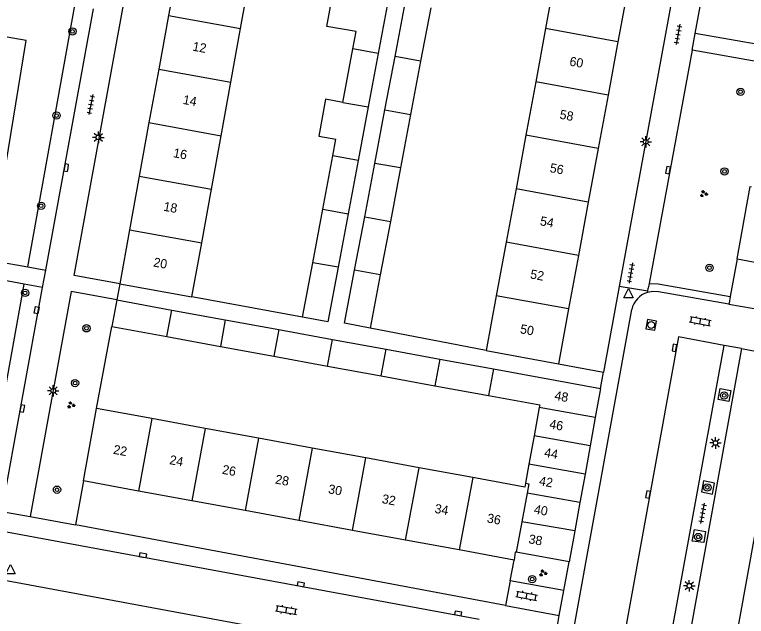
# Model space of a CAD drawing. Extents: x 132999 to 136000, y 398499 to 400501.
# Drawn here: x 133236.7 to 133316.5, y 399726.4 to 399792 of the extents above; entities that cross this region are included whole.
import ezdxf

# ---------------------------------------------------------------- set-up
doc = ezdxf.new("R2010")
doc.units = 0
for name, color, linetype in [('gg-afsc-erfafscheiding', 7, 'Continuous'), ('gg-anno-huisnummerreeks BGT', 7, 'Continuous'), ('gg-bbg-bijgebouw', 7, 'Continuous'), ('gg-bbg-gedigitaliseerde bebouwing', 7, 'Continuous'), ('gg-bbg-gedigitaliseerde bijgebouw', 7, 'Continuous'), ('gg-bbg-hoofdgebouw', 7, 'Continuous'), ('gg-bbg-tussenscheiding', 7, 'Continuous'), ('gg-knt-verharding', 7, 'Continuous'), ('gg-knt-verharding nz', 7, 'Continuous'), ('gt-grn-groengrens', 7, 'Continuous'), ('gt-grn-weggrens', 7, 'Continuous'), ('gt-symb-boom', 7, 'Continuous'), ('gt-symb-groenvak', 7, 'Continuous'), ('gt-symb-klinker verharding', 7, 'Continuous'), ('gt-symb-kolk', 7, 'Continuous'), ('gt-symb-kolk center center', 7, 'Continuous'), ('gt-symb-lichtmast', 7, 'Continuous'), ('gt-symb-rioolschacht', 7, 'Continuous'), ('gt-symb-tegel verharding', 7, 'Continuous'), ('gt-symb-waterafsluiter', 7, 'Continuous')]:
    doc.layers.add(name, color=color, linetype=linetype)

# ---------------------------------------------------------------- blocks, each defined once
blk = doc.blocks.new('gt0-KL1')
at = {"layer": 'gt-symb-klinker verharding'}
for p, q in [((-1.15, 0.3), (1.15, 0.3)), ((-1, -0.3), (-1, 0.3)), ((-0.5, 0.3), (-0.5, 0.45)), ((0, -0.3), (0, 0.3)), ((0.5, 0.3), (0.5, 0.45)), ((1, -0.3), (1, 0.3)), ((-1.15, -0.3), (1.15, -0.3)), ((-0.5, -0.45), (-0.5, -0.3)), ((0.5, -0.45), (0.5, -0.3))]:
    blk.add_line(p, q, dxfattribs=at)
blk = doc.blocks.new('gt0-TEG1')
at = {"layer": 'gt-symb-tegel verharding'}
for p, q in [((-1.125, 0), (1.125, 0)), ((-0.9, -0.25), (-0.9, 0.25)), ((-0.45, -0.25), (-0.45, 0.25)), ((0, -0.25), (0, 0.25)), ((0.45, -0.25), (0.45, 0.25)), ((0.9, -0.25), (0.9, 0.25))]:
    blk.add_line(p, q, dxfattribs=at)
blk = doc.blocks.new('gt0-BOOM')
at = {"layer": 'gt-symb-boom'}
for radius in [0.4, 0.2]:
    blk.add_circle((0, 0), radius, dxfattribs=at)
blk = doc.blocks.new('gt0-LMAST')
at = {"layer": 'gt-symb-lichtmast'}
for p, q in [((-0.182, 0.173), (-0.447, 0.438)), ((-0.005, 0.246), (-0.005, 0.621)), ((0.172, 0.173), (0.437, 0.438)), ((-0.255, -0.004), (-0.63, -0.004)), ((-0.182, -0.181), (-0.447, -0.446)), ((-0.005, -0.254), (-0.005, -0.629)), ((0.437, -0.446), (0.172, -0.181)), ((0.245, -0.004), (0.62, -0.004))]:
    blk.add_line(p, q, dxfattribs=at)
blk.add_circle((-0.005, -0.004), 0.25, dxfattribs=at)
blk = doc.blocks.new('gt0-KOLK')
at = {"layer": 'gt-symb-kolk'}
blk.add_lwpolyline([(0, 0), (0.375, 0), (0.375, 0.4), (-0.375, 0.4), (-0.375, 0), (0, 0)], dxfattribs=at)
blk = doc.blocks.new('gt0-WAFSL')
at = {"layer": 'gt-symb-waterafsluiter'}
for p, q in [((-0.5, -0.333), (0, 0.667)), ((0, 0.667), (0.5, -0.333)), ((0.5, -0.333), (-0.5, -0.333))]:
    blk.add_line(p, q, dxfattribs=at)
blk = doc.blocks.new('gt0-GRVAK')
at = {"layer": 'gt-symb-groenvak'}
for p, q in [((-0.11, 0.189), (-0.228, 0.24)), ((-0.182, 0.153), (0.088, 0.153)), ((-0.091, 0.211), (-0.156, 0.322)), ((-0.047, 0.214), (-0.047, 0.393)), ((-0.004, 0.211), (0.061, 0.322)), ((0.015, 0.189), (0.133, 0.24)), ((0.262, -0.052), (0.197, 0.059)), ((0.305, -0.049), (0.305, 0.13)), ((0.349, -0.052), (0.414, 0.059)), ((-0.245, -0.228), (-0.363, -0.177)), ((-0.318, -0.264), (-0.047, -0.264)), ((-0.226, -0.206), (-0.291, -0.095)), ((-0.183, -0.203), (-0.183, -0.024)), ((-0.139, -0.206), (-0.074, -0.095)), ((-0.12, -0.228), (-0.002, -0.177)), ((0.243, -0.074), (0.125, -0.023)), ((0.17, -0.11), (0.441, -0.11)), ((0.368, -0.074), (0.486, -0.023))]:
    blk.add_line(p, q, dxfattribs=at)
blk = doc.blocks.new('gt0-RS')
at = {"layer": 'gt-symb-rioolschacht'}
blk.add_lwpolyline([(-0.5, -0.5), (0.5, -0.5), (0.5, 0.5), (-0.5, 0.5)], close=True, dxfattribs=at)
blk.add_circle((0, 0), 0.375, dxfattribs=at)
blk = doc.blocks.new('gt0-KOLKCC')
at = {"layer": 'gt-symb-kolk center center'}
blk.add_lwpolyline([(-0.375, 0.2), (0.375, 0.2), (0.375, -0.2), (-0.375, -0.2)], close=True, dxfattribs=at)

msp = doc.modelspace()

# ---------------------------------------------------------------- linework, layer by layer
at = {"layer": 'gg-afsc-erfafscheiding'}
for p, q in [((133315.49, 399765.38), (133314.743, 399761.275)), ((133248.12, 399762.66), (133243.153, 399763.569)), ((133268.085, 399759.021), (133255.994, 399761.223)), ((133314.743, 399761.275), (133314.613, 399760.558)), ((133314.613, 399760.558), (133314.592, 399760.44)), ((133245.6, 399749.05), (133247.266, 399757.996)), ((133288.119, 399755.387), (133275.46, 399757.833)), ((133244.17, 399741.15), (133243.3, 399736.345)), ((133290.731, 399730.254), (133291.16, 399732.52))]:
    msp.add_line(p, q, dxfattribs=at)
at = {"layer": 'gg-bbg-bijgebouw'}
for p, q in [((133247.798, 399760.9), (133247.266, 399757.996)), ((133247.798, 399760.9), (133253.805, 399759.799)), ((133253.805, 399759.799), (133259.647, 399758.729)), ((133259.647, 399758.729), (133265.499, 399757.657)), ((133265.499, 399757.657), (133271.332, 399756.588)), ((133271.332, 399756.588), (133277.203, 399755.513)), ((133277.203, 399755.513), (133283.054, 399754.441)), ((133283.054, 399754.441), (133288.906, 399753.369)), ((133288.906, 399753.369), (133300.59, 399751.228)), ((133300.59, 399751.228), (133300.022, 399748.085)), ((133300.022, 399748.085), (133299.462, 399744.987)), ((133299.462, 399744.987), (133298.902, 399741.889)), ((133298.902, 399741.889), (133298.342, 399738.791)), ((133298.342, 399738.791), (133297.782, 399735.693)), ((133297.782, 399735.693), (133297.17, 399732.31)), ((133297.17, 399732.31), (133291.384, 399733.367))]:
    msp.add_line(p, q, dxfattribs=at)
at = {"layer": 'gg-bbg-gedigitaliseerde bebouwing'}
for p, q in [((133261.316, 399790.496), (133262.378, 399796.339)), ((133295.667, 399796.351), (133294.593, 399790.52)), ((133260.254, 399784.653), (133261.316, 399790.496)), ((133294.593, 399790.52), (133293.518, 399784.689)), ((133259.191, 399778.81), (133260.254, 399784.653)), ((133293.518, 399784.689), (133292.444, 399778.858)), ((133258.129, 399772.967), (133259.191, 399778.81)), ((133292.444, 399778.858), (133291.369, 399773.026)), ((133257.067, 399767.124), (133258.129, 399772.967)), ((133291.369, 399773.026), (133290.295, 399767.194)), ((133255.994, 399761.223), (133257.067, 399767.124)), ((133290.295, 399767.194), (133289.22, 399761.363)), ((133248.12, 399762.66), (133255.994, 399761.223)), ((133289.22, 399761.363), (133288.119, 399755.387)), ((133288.119, 399755.387), (133296, 399753.93)), ((133251.615, 399747.947), (133245.6, 399749.05)), ((133257.463, 399746.874), (133251.615, 399747.947)), ((133263.286, 399745.806), (133257.463, 399746.874)), ((133269.13, 399744.734), (133263.286, 399745.806)), ((133274.99, 399743.659), (133269.13, 399744.734)), ((133280.812, 399742.591), (133274.99, 399743.659)), ((133286.664, 399741.518), (133280.812, 399742.591))]:
    msp.add_line(p, q, dxfattribs=at)
msp.add_lwpolyline([(133292.396, 399740.909), (133292.317, 399740.481), (133286.664, 399741.518)], dxfattribs=at)
at = {"layer": 'gg-bbg-gedigitaliseerde bijgebouw'}
for p, q in [((133277.403, 399793.625), (133276.312, 399787.792)), ((133278.17, 399787.457), (133279.273, 399793.287)), ((133282.066, 399792.783), (133280.964, 399786.953)), ((133273.558, 399788.288), (133273.91, 399790.17)), ((133272.467, 399782.454), (133273.558, 399788.288)), ((133276.312, 399787.792), (133275.221, 399781.958)), ((133277.068, 399781.626), (133278.17, 399787.457)), ((133280.964, 399786.953), (133279.862, 399781.123)), ((133275.221, 399781.958), (133274.131, 399776.125)), ((133275.965, 399775.795), (133277.068, 399781.626)), ((133279.862, 399781.123), (133278.76, 399775.292)), ((133271.376, 399776.62), (133271.716, 399778.436)), ((133270.285, 399770.785), (133271.376, 399776.62)), ((133274.131, 399776.125), (133273.04, 399770.291)), ((133274.863, 399769.964), (133275.965, 399775.795)), ((133278.76, 399775.292), (133277.658, 399769.462)), ((133269.194, 399764.951), (133270.285, 399770.785)), ((133273.04, 399770.291), (133271.949, 399764.458)), ((133273.76, 399764.133), (133274.863, 399769.964)), ((133277.658, 399769.462), (133276.556, 399763.632)), ((133268.085, 399759.021), (133269.194, 399764.951)), ((133276.556, 399763.632), (133275.46, 399757.833)), ((133247.266, 399757.996), (133253.268, 399756.896)), ((133253.268, 399756.896), (133259.112, 399755.826)), ((133259.112, 399755.826), (133264.957, 399754.755)), ((133264.957, 399754.755), (133270.793, 399753.686)), ((133270.793, 399753.686), (133276.661, 399752.611)), ((133276.661, 399752.611), (133282.505, 399751.54)), ((133282.505, 399751.54), (133288.358, 399750.468)), ((133293.911, 399749.156), (133293.342, 399746.06)), ((133293.342, 399746.06), (133292.773, 399742.964)), ((133292.773, 399742.964), (133292.396, 399740.909))]:
    msp.add_line(p, q, dxfattribs=at)
for points in [[(133273.91, 399790.17), (133270.733, 399790.732), (133271.3, 399793.939), (133274.509, 399793.371)], [(133272.467, 399782.454), (133270.565, 399782.791), (133269.852, 399778.765), (133271.716, 399778.436)], [(133271.949, 399764.458), (133270.836, 399758.506), (133268.085, 399759.021)], [(133275.46, 399757.833), (133272.669, 399758.361), (133273.76, 399764.133)], [(133288.358, 399750.468), (133293.963, 399749.441), (133293.911, 399749.156)]]:
    msp.add_lwpolyline(points, dxfattribs=at)
at = {"layer": 'gg-bbg-hoofdgebouw'}
for p, q in [((133254.499, 399797.771), (133253.438, 399791.928)), ((133303.561, 399794.901), (133302.485, 399789.069)), ((133253.438, 399791.928), (133252.376, 399786.085)), ((133302.485, 399789.069), (133301.409, 399783.239)), ((133252.376, 399786.085), (133251.315, 399780.242)), ((133301.409, 399783.239), (133300.333, 399777.408)), ((133251.315, 399780.242), (133250.253, 399774.398)), ((133300.333, 399777.408), (133299.257, 399771.576)), ((133250.253, 399774.398), (133249.191, 399768.555)), ((133299.257, 399771.576), (133298.18, 399765.745)), ((133249.191, 399768.555), (133248.12, 399762.66)), ((133298.18, 399765.745), (133297.104, 399759.914)), ((133315.49, 399765.38), (133321.44, 399764.298)), ((133297.104, 399759.914), (133296, 399753.93)), ((133244.17, 399741.15), (133245.6, 399749.05)), ((133250.156, 399740.05), (133244.17, 399741.15)), ((133256.008, 399738.976), (133250.156, 399740.05)), ((133261.811, 399737.91), (133256.008, 399738.976)), ((133267.663, 399736.835), (133261.811, 399737.91)), ((133273.515, 399735.76), (133267.663, 399736.835)), ((133279.318, 399734.695), (133273.515, 399735.76)), ((133285.17, 399733.62), (133279.318, 399734.695)), ((133291.16, 399732.52), (133285.17, 399733.62))]:
    msp.add_line(p, q, dxfattribs=at)
for points in [[(133315.49, 399765.38), (133316.92, 399773.26), (133317.018, 399773.241)], [(133291.384, 399733.367), (133291.26, 399733.39), (133291.16, 399732.52)]]:
    msp.add_lwpolyline(points, dxfattribs=at)
at = {"layer": 'gg-bbg-tussenscheiding'}
for p, q in [((133253.438, 399791.928), (133261.316, 399790.496)), ((133302.485, 399789.069), (133294.593, 399790.52)), ((133276.312, 399787.792), (133273.558, 399788.288)), ((133280.964, 399786.953), (133278.17, 399787.457)), ((133252.376, 399786.085), (133260.254, 399784.653)), ((133301.409, 399783.239), (133293.518, 399784.689)), ((133272.467, 399782.454), (133275.221, 399781.958)), ((133277.068, 399781.626), (133279.862, 399781.123)), ((133251.315, 399780.242), (133259.191, 399778.81)), ((133300.333, 399777.408), (133292.444, 399778.858)), ((133274.131, 399776.125), (133271.376, 399776.62)), ((133278.76, 399775.292), (133275.965, 399775.795)), ((133250.253, 399774.398), (133258.129, 399772.967)), ((133299.257, 399771.576), (133291.369, 399773.026)), ((133270.285, 399770.785), (133273.04, 399770.291)), ((133274.863, 399769.964), (133277.658, 399769.462)), ((133249.191, 399768.555), (133257.067, 399767.124)), ((133298.18, 399765.745), (133290.295, 399767.194)), ((133271.949, 399764.458), (133269.194, 399764.951)), ((133276.556, 399763.632), (133273.76, 399764.133)), ((133297.104, 399759.914), (133289.22, 399761.363)), ((133253.268, 399756.896), (133253.805, 399759.799)), ((133259.647, 399758.729), (133259.112, 399755.826)), ((133265.499, 399757.657), (133264.957, 399754.755)), ((133270.793, 399753.686), (133271.332, 399756.588)), ((133276.661, 399752.611), (133277.203, 399755.513)), ((133283.054, 399754.441), (133282.505, 399751.54)), ((133288.906, 399753.369), (133288.358, 399750.468)), ((133300.022, 399748.085), (133293.911, 399749.156)), ((133251.615, 399747.947), (133250.156, 399740.05)), ((133257.463, 399746.874), (133256.008, 399738.976)), ((133263.286, 399745.806), (133261.811, 399737.91)), ((133299.462, 399744.987), (133293.342, 399746.06)), ((133269.13, 399744.734), (133267.663, 399736.835)), ((133273.515, 399735.76), (133274.99, 399743.659)), ((133279.318, 399734.695), (133280.812, 399742.591)), ((133298.902, 399741.889), (133292.773, 399742.964)), ((133286.664, 399741.518), (133285.17, 399733.62)), ((133292.582, 399739.8), (133292.005, 399736.705)), ((133298.342, 399738.791), (133292.582, 399739.8)), ((133292.005, 399736.705), (133291.384, 399733.367)), ((133297.782, 399735.693), (133292.005, 399736.705))]:
    msp.add_line(p, q, dxfattribs=at)
msp.add_lwpolyline([(133292.396, 399740.909), (133292.775, 399740.838), (133292.582, 399739.8)], dxfattribs=at)
at = {"layer": 'gg-knt-verharding'}
for p, q in [((133243.153, 399763.569), (133253.846, 399822.232)), ((133310.912, 399789.947), (133315.555, 399815.169)), ((133311.684, 399811.673), (133302.635, 399762.371)), ((133240.05, 399764.149), (133245.245, 399792.649)), ((133319.7, 399788.45), (133310.912, 399789.947)), ((133310.583, 399788.161), (133305.891, 399762.675)), ((133319.38, 399786.57), (133310.583, 399788.161)), ((133225.586, 399766.711), (133238.111, 399764.492)), ((133237.709, 399762.612), (133225.266, 399764.959)), ((133238.111, 399764.492), (133240.05, 399764.149)), ((133239.701, 399762.236), (133240.05, 399764.149)), ((133235.25, 399737.82), (133239.701, 399762.236)), ((133239.701, 399762.236), (133237.709, 399762.612)), ((133302.635, 399762.371), (133300.919, 399753.022)), ((133305.739, 399761.849), (133305.8, 399762.18)), ((133305.891, 399762.675), (133305.8, 399762.18)), ((133242.832, 399761.81), (133238.36, 399737.27)), ((133247.798, 399760.9), (133242.832, 399761.81)), ((133305.715, 399761.717), (133305.739, 399761.849)), ((133297.703, 399725.194), (133304.005, 399759.868)), ((133314.592, 399760.44), (133329.615, 399757.796)), ((133307.954, 399722.346), (133314.08, 399755.941)), ((133315.97, 399755.584), (133314.08, 399755.941)), ((133315.97, 399755.584), (133309.887, 399722.019)), ((133296, 399753.93), (133300.919, 399753.022)), ((133224.6, 399737.669), (133287.366, 399726.053)), ((133238.36, 399737.27), (133243.3, 399736.345)), ((133290.24, 399727.554), (133243.3, 399736.345)), ((133284.789, 399721.18), (133225.29, 399732.196)), ((133296.588, 399729.188), (133297.17, 399732.31)), ((133290.731, 399730.254), (133290.24, 399727.554)), ((133296.588, 399729.188), (133290.731, 399730.254)), ((133296.093, 399726.47), (133296.588, 399729.188)), ((133290.24, 399727.554), (133296.093, 399726.47))]:
    msp.add_line(p, q, dxfattribs=at)
for points in [[(133314.592, 399760.44), (133306.905, 399761.793), (133306.305, 399761.826), (133305.715, 399761.717)], [(133313.441, 399750.046), (133313.641, 399751.22), (133314.82, 399751.004), (133314.604, 399749.824), (133313.441, 399750.046)], [(133312.823, 399739.724), (133313.045, 399740.919), (133311.83, 399741.166), (133311.61, 399739.97), (133312.823, 399739.724)], [(133310.584, 399734.589), (133310.839, 399735.838), (133312.053, 399735.621), (133311.852, 399734.436), (133310.584, 399734.589)]]:
    msp.add_lwpolyline(points, dxfattribs=at)
msp.add_arc((133306.466, 399759.307), 2.525, 107.31583, 167.15738, dxfattribs=at)
at = {"layer": 'gg-knt-verharding nz'}
for points in [[(133314.08, 399755.941), (133309.088, 399756.86), (133302.978, 399723.236)], [(133315.97, 399755.584), (133320.937, 399754.653), (133314.846, 399721.12)]]:
    msp.add_lwpolyline(points, dxfattribs=at)
at = {"layer": 'gt-grn-groengrens'}
msp.add_line((133238.111, 399764.492), (133243.232, 399793.034), dxfattribs=at)
for points in [[(133231.851, 399770.96), (133234.81, 399770.467), (133237.931, 399789.209), (133234.972, 399789.702), (133231.851, 399770.96)], [(133221.187, 399742.576), (133233.829, 399740.432), (133234.77, 399746.592), (133237.709, 399762.612)], [(133305.891, 399762.675), (133306.865, 399762.661), (133314.743, 399761.275)]]:
    msp.add_lwpolyline(points, dxfattribs=at)
at = {"layer": 'gt-grn-weggrens'}
for p, q in [((133310.583, 399788.161), (133310.912, 399789.947)), ((133248.12, 399762.66), (133247.798, 399760.9)), ((133305.739, 399761.849), (133302.635, 399762.371)), ((133300.59, 399751.228), (133300.919, 399753.022)), ((133235.25, 399737.82), (133238.36, 399737.27)), ((133295.739, 399724.516), (133296.093, 399726.47))]:
    msp.add_line(p, q, dxfattribs=at)

# ---------------------------------------------------------------- block references
at = {"layer": 'gt-symb-boom'}
for p in [(133242.967, 399790.194), (133315.88, 399783.604), (133241.232, 399781.017), (133314.128, 399774.922), (133239.543, 399771.165), (133312.478, 399764.407), (133237.799, 399761.663), (133244.491, 399757.804), (133243.249, 399751.829), (133241.281, 399740.194), (133293.136, 399730.442)]:
    msp.add_blockref('gt0-BOOM', p, dxfattribs=at)
for p, rotation in [((133314.09, 399750.473), 79.63367739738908), ((133312.251, 399740.44), 79.63367739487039), ((133311.26, 399735.031), 79.63367739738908)]:
    msp.add_blockref('gt0-BOOM', p, dxfattribs=dict(at, rotation=rotation))
at = {"layer": 'gt-symb-groenvak'}
for p in [(133311.84, 399772.473), (133242.796, 399749.436), (133294.304, 399731.099)]:
    msp.add_blockref('gt0-GRVAK', p, dxfattribs=at)
at = {"layer": 'gt-symb-klinker verharding'}
for p, rotation in [((133311.469, 399758.572), -10.837910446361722), ((133292.541, 399728.614), -10.48938981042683), ((133266.32, 399727.058), -9.96151659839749)]:
    msp.add_blockref('gt0-KL1', p, dxfattribs=dict(at, rotation=rotation))
at = {"layer": 'gt-symb-kolk'}
for p, rotation in [((133242.487, 399775.291), 80.15137761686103), ((133308.158, 399775.021), 79.925667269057), ((133308.856, 399755.629), 79.39794170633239), ((133237.697, 399749.014), 80.15137761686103), ((133305.97, 399739.644), 79.74640197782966), ((133250.624, 399732.85), -10.489389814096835), ((133267.843, 399729.666), -10.48938981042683), ((133285.033, 399726.499), -10.433024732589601)]:
    msp.add_blockref('gt0-KOLK', p, dxfattribs=dict(at, rotation=rotation))
at = {"layer": 'gt-symb-kolk center center', "rotation": -99.37757912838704}
msp.add_blockref('gt0-KOLKCC', (133239.061, 399759.779), dxfattribs=at)
at = {"layer": 'gt-symb-lichtmast'}
for p in [(133245.799, 399778.635), (133305.533, 399778.144), (133240.877, 399750.996), (133313.141, 399745.295), (133310.286, 399729.719)]:
    msp.add_blockref('gt0-LMAST', p, dxfattribs=at)
at = {"layer": 'gt-symb-rioolschacht', "rotation": -99.96151659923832}
msp.add_blockref('gt0-RS', (133306.124, 399758.168), dxfattribs=at)
at = {"layer": 'gt-symb-tegel verharding'}
for p, rotation in [((133309.052, 399789.863), -100.65836150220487), ((133244.975, 399782.221), -100.65836150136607), ((133303.89, 399763.851), -99.55652761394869), ((133311.742, 399737.612), 79.63367739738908)]:
    msp.add_blockref('gt0-TEG1', p, dxfattribs=dict(at, rotation=rotation))
at = {"layer": 'gt-symb-waterafsluiter'}
for p in [(133303.647, 399761.475), (133236.212, 399731.367)]:
    msp.add_blockref('gt0-WAFSL', p, dxfattribs=at)

# ---------------------------------------------------------------- texts
at = {"layer": 'gg-anno-huisnummerreeks BGT'}
for s, rotation, p in [('12', 349.7, (133256.019, 399788.103)), ('60', 349.6, (133297.149, 399786.475)), ('14', 349.7, (133254.964, 399782.292)), ('58', 349.6, (133296.079, 399780.68)), ('16', 349.7, (133253.909, 399776.484)), ('56', 349.6, (133295.003, 399774.848)), ('18', 349.7, (133252.847, 399770.641)), ('54', 349.5, (133293.933, 399769.056)), ('20', 349.7, (133251.741, 399764.557)), ('52', 349.6, (133292.863, 399763.253)), ('50', 349.6, (133291.76, 399757.278)), ('48', 349.8, (133295.516, 399750.014)), ('46', 349.8, (133294.952, 399746.894)), ('22', 349.6, (133247.363, 399744.121)), ('44', 349.8, (133294.392, 399743.796)), ('24', 349.6, (133253.498, 399742.995)), ('26', 349.6, (133259.249, 399741.939)), ('28', 349.6, (133265.036, 399740.876)), ('42', 349.8, (133293.832, 399740.698)), ('30', 349.6, (133270.822, 399739.813)), ('32', 349.6, (133276.676, 399738.738)), ('34', 349.6, (133282.431, 399737.681)), ('40', 349.8, (133293.272, 399737.6)), ('36', 349.6, (133288.15, 399736.631)), ('38', 349.7, (133292.687, 399734.361))]:
    msp.add_text(s, height=1, rotation=rotation, dxfattribs=at).set_placement(p)

doc.saveas('drawing.dxf')
